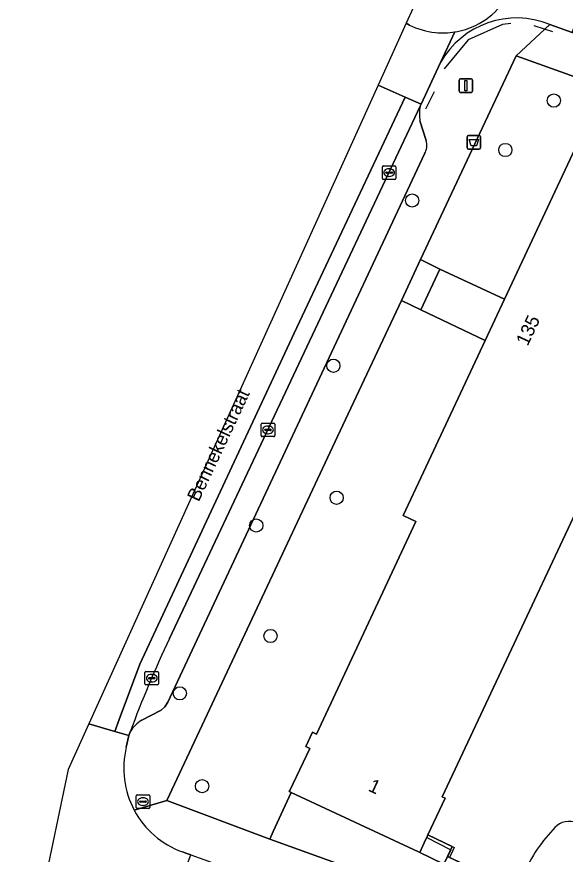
# Model space of a CAD drawing. Extents: x 159817 to 160765, y 380688 to 381638.
# Drawn here: x 160011.8 to 160052.3, y 381110.3 to 381172.1 of the extents above; entities that cross this region are included whole.
import ezdxf

# ---------------------------------------------------------------- set-up
doc = ezdxf.new("R2010")
doc.units = 0
for name, color, linetype in [('IMGEO_Afvalbak', 7, 'Continuous'), ('IMGEO_Boom', 7, 'Continuous'), ('IMGEO_Brandkraan', 7, 'Continuous'), ('IMGEO_Erf', 7, 'Continuous'), ('IMGEO_Hek', 7, 'Continuous'), ('IMGEO_Kolk', 7, 'Continuous'), ('IMGEO_Lichtmast', 7, 'Continuous'), ('IMGEO_Muur', 7, 'Continuous'), ('IMGEO_Openbare_ruimte_label', 7, 'Continuous'), ('IMGEO_Pand', 7, 'Continuous'), ('IMGEO_Pand_nummerreeks', 7, 'Continuous'), ('IMGEO_Parkeervlak_open', 7, 'Continuous'), ('IMGEO_Rijbaan_lokaal_gesloten', 7, 'Continuous'), ('IMGEO_Rijbaan_lokaal_open', 7, 'Continuous'), ('IMGEO_Voetpad_op_trap', 7, 'Continuous'), ('IMGEO_Voetpad_open', 7, 'Continuous')]:
    doc.layers.add(name, color=color, linetype=linetype)

msp = doc.modelspace()

# ---------------------------------------------------------------- linework, layer by layer
at = {"layer": 'IMGEO_Afvalbak'}
for p, q in [((160045.039, 381162.455), (160045.039, 381163.255)), ((160045.039, 381163.255), (160045.039, 381162.455)), ((160045.139, 381163.355), (160045.929, 381163.355)), ((160045.929, 381163.355), (160045.139, 381163.355)), ((160046.029, 381163.255), (160046.029, 381162.455)), ((160046.029, 381162.455), (160046.029, 381163.255)), ((160045.929, 381162.355), (160045.139, 381162.355)), ((160045.139, 381162.355), (160045.929, 381162.355))]:
    msp.add_line(p, q, dxfattribs=at)
msp.add_lwpolyline([(160045.182, 381163.069), (160045.886, 381163.069), (160045.737, 381162.599), (160045.331, 381162.599), (160045.182, 381163.069)], dxfattribs=at)
for centre, start, end in [((160045.139, 381163.255), 90, 180), ((160045.139, 381163.255), 90, 180), ((160045.929, 381163.255), 0, 90), ((160045.929, 381163.255), 360, 90), ((160045.139, 381162.455), 180, 270), ((160045.139, 381162.455), 180, 270), ((160045.929, 381162.455), 270, 0), ((160045.929, 381162.455), 270, 0)]:
    msp.add_arc(centre, 0.1, start, end, dxfattribs=at)
at = {"layer": 'IMGEO_Boom'}
for centre in [(160051.45, 381165.936), (160047.864, 381162.286), (160040.989, 381158.56), (160035.165, 381146.355), (160035.408, 381136.606), (160029.472, 381134.555), (160030.522, 381126.398), (160023.827, 381122.162), (160025.471, 381115.305)]:
    msp.add_circle(centre, 0.489, dxfattribs=at)
at = {"layer": 'IMGEO_Brandkraan'}
for p, q in [((160020.605, 381113.74), (160020.605, 381114.592)), ((160020.68, 381114.666), (160021.532, 381114.666)), ((160021.093, 381114.446), (160021.118, 381114.446)), ((160021.606, 381114.592), (160021.606, 381113.74)), ((160020.864, 381114.16), (160020.864, 381114.172)), ((160021.302, 381114.123), (160020.904, 381114.123)), ((160020.907, 381114.209), (160021.305, 381114.209)), ((160021.116, 381113.886), (160021.091, 381113.886)), ((160021.348, 381114.172), (160021.348, 381114.16)), ((160021.532, 381113.666), (160020.68, 381113.666))]:
    msp.add_line(p, q, dxfattribs=at)
for points in [[(160020.605, 381113.74), (160020.605, 381114.592)], [(160020.68, 381114.666), (160021.532, 381114.666)], [(160021.606, 381114.592), (160021.606, 381113.74)], [(160021.532, 381113.666), (160020.68, 381113.666)]]:
    msp.add_lwpolyline(points, dxfattribs=at)
for centre, radius, start, end in [((160020.682, 381114.59), 0.0765, 91.55205, 178.44795), ((160020.682, 381114.59), 0.0765, 91.55205, 178.44795), ((160021.53, 381114.59), 0.0765, 1.55205, 88.44795), ((160021.53, 381114.59), 0.0765, 1.55205, 88.44795), ((160020.904, 381114.169), 0.0403, 85.87752, 175.75265), ((160020.901, 381114.159), 0.0366, 178.93798, 274.71019), ((160021.305, 381114.166), 0.043, 264.86636, 352.45326), ((160021.309, 381114.171), 0.0386, 1.73085, 96.63898), ((160020.682, 381113.742), 0.0765, 181.55205, 268.44795), ((160020.682, 381113.742), 0.0765, 181.55205, 268.44795), ((160021.53, 381113.742), 0.0765, 271.55205, 358.44795), ((160021.53, 381113.742), 0.0765, 271.55205, 358.44795)]:
    msp.add_arc(centre, radius, start, end, dxfattribs=at)
for centre, major_axis, ratio, start_param, end_param in [((160021.092, 381114.166), (-0.387, 0.002), 0.722429, 4.712389, 7.853982), ((160021.117, 381114.166), (-0.39, 0.002), 0.717154, 1.570796, 4.712389)]:
    msp.add_ellipse(centre, major_axis=major_axis, ratio=ratio, start_param=start_param, end_param=end_param, dxfattribs=at)
at = {"layer": 'IMGEO_Erf'}
for points in [[(160054.326, 381165.179), (160064.517, 381160.41), (160064.702, 381160.323), (160064.892, 381160.235), (160059.232, 381148.608), (160061.409, 381147.967), (160061.533, 381147.931), (160072.571, 381144.679), (160076.641, 381158.053), (160076.81, 381158.082), (160077.146, 381159.061), (160068.246, 381162.228), (160068.13, 381162.282), (160065.975, 381163.048), (160065.782, 381163.117), (160048.67, 381169.243), (160041.611, 381154.201), (160043.019, 381153.493), (160047.803, 381151.264)], [(160041.267, 381134.849), (160040.318, 381135.294), (160041.821, 381138.502), (160046.375, 381148.216), (160041.635, 381150.49), (160040.188, 381151.167), (160035.669, 381141.537), (160022.859, 381114.24), (160030.475, 381111.405), (160030.727, 381111.952), (160032.059, 381114.838), (160031.912, 381114.906), (160031.946, 381114.977), (160033.44, 381118.093), (160033.128, 381118.239), (160033.623, 381119.296), (160033.914, 381119.16)]]:
    msp.add_lwpolyline(points, close=True, dxfattribs=at)
msp.add_lwpolyline([(160071.664, 381141.707), (160060.264, 381145.232), (160057.991, 381146.018), (160043.198, 381114.528), (160043.433, 381114.417), (160042.152, 381111.703), (160043.95, 381110.86), (160043.597, 381110.118), (160048.77, 381107.679)], dxfattribs=at)
at = {"layer": 'IMGEO_Hek'}
for points in [[(160048.278, 381171.632), (160047.649, 381171.557), (160045.118, 381170.429), (160043.343, 381168.273)], [(160050.767, 381171.202), (160049.999, 381171.461)], [(160051.363, 381171.001), (160050.767, 381171.202)], [(160042.6, 381166.589), (160041.976, 381165.296)], [(160032.059, 381114.838), (160030.727, 381111.952)], [(160030.727, 381111.952), (160030.475, 381111.405)], [(160042.152, 381111.703), (160044.097, 381110.791)], [(160044.097, 381110.791), (160043.983, 381110.55)], [(160043.983, 381110.55), (160043.745, 381110.048), (160048.77, 381107.679)]]:
    msp.add_lwpolyline(points, dxfattribs=at)
for centre, radius, start, end in [((160052.591, 381111.209), 1.505, 8.85584, 144.0806), ((160060.062, 381103.995), 11.877, 137.02228, 157.41886)]:
    msp.add_arc(centre, radius, start, end, dxfattribs=at)
at = {"layer": 'IMGEO_Kolk'}
for p, q in [((160038.783, 381160.19), (160038.783, 381161.042)), ((160038.858, 381161.116), (160039.71, 381161.116)), ((160039.271, 381160.896), (160039.296, 381160.896)), ((160039.784, 381161.042), (160039.784, 381160.19)), ((160039.042, 381160.61), (160039.042, 381160.622)), ((160039.48, 381160.573), (160039.082, 381160.573)), ((160039.085, 381160.659), (160039.483, 381160.659)), ((160039.294, 381160.336), (160039.269, 381160.336)), ((160039.526, 381160.622), (160039.526, 381160.61)), ((160039.71, 381160.116), (160038.858, 381160.116)), ((160029.834, 381141.191), (160029.834, 381142.043)), ((160029.909, 381142.117), (160030.761, 381142.117)), ((160030.093, 381141.611), (160030.093, 381141.623)), ((160030.531, 381141.574), (160030.133, 381141.574)), ((160030.136, 381141.66), (160030.534, 381141.66)), ((160030.322, 381141.897), (160030.347, 381141.897)), ((160030.577, 381141.623), (160030.577, 381141.611)), ((160030.835, 381142.043), (160030.835, 381141.191)), ((160030.761, 381141.117), (160029.909, 381141.117)), ((160030.345, 381141.337), (160030.32, 381141.337)), ((160021.255, 381122.856), (160021.255, 381123.708)), ((160021.33, 381123.782), (160022.182, 381123.782)), ((160022.256, 381123.708), (160022.256, 381122.856)), ((160021.514, 381123.276), (160021.514, 381123.288)), ((160021.952, 381123.239), (160021.554, 381123.239)), ((160021.557, 381123.325), (160021.955, 381123.325)), ((160021.743, 381123.562), (160021.768, 381123.562)), ((160021.998, 381123.288), (160021.998, 381123.276)), ((160022.182, 381122.782), (160021.33, 381122.782)), ((160021.766, 381123.002), (160021.741, 381123.002))]:
    msp.add_line(p, q, dxfattribs=at)
for points in [[(160038.783, 381160.19), (160038.783, 381161.042)], [(160038.858, 381161.116), (160039.71, 381161.116)], [(160039.784, 381161.042), (160039.784, 381160.19)], [(160039.71, 381160.116), (160038.858, 381160.116)], [(160029.834, 381141.191), (160029.834, 381142.043)], [(160029.909, 381142.117), (160030.761, 381142.117)], [(160030.835, 381142.043), (160030.835, 381141.191)], [(160030.761, 381141.117), (160029.909, 381141.117)], [(160021.255, 381122.856), (160021.255, 381123.708)], [(160021.33, 381123.782), (160022.182, 381123.782)], [(160022.256, 381123.708), (160022.256, 381122.856)], [(160022.182, 381122.782), (160021.33, 381122.782)]]:
    msp.add_lwpolyline(points, dxfattribs=at)
for centre, radius, start, end in [((160038.86, 381161.04), 0.0765, 91.55205, 178.44795), ((160038.86, 381161.04), 0.0765, 91.55205, 178.44795), ((160039.708, 381161.04), 0.0765, 1.55205, 88.44795), ((160039.708, 381161.04), 0.0765, 1.55205, 88.44795), ((160038.86, 381160.192), 0.0765, 181.55205, 268.44795), ((160038.86, 381160.192), 0.0765, 181.55205, 268.44795), ((160039.082, 381160.619), 0.0403, 85.87752, 175.75265), ((160039.079, 381160.609), 0.0366, 178.93798, 274.71019), ((160039.483, 381160.616), 0.043, 264.86636, 352.45326), ((160039.487, 381160.621), 0.0386, 1.73085, 96.63898), ((160039.708, 381160.192), 0.0765, 271.55205, 358.44795), ((160039.708, 381160.192), 0.0765, 271.55205, 358.44795), ((160029.911, 381142.041), 0.0765, 91.55205, 178.44795), ((160029.911, 381142.041), 0.0765, 91.55205, 178.44795), ((160030.133, 381141.62), 0.0403, 85.87752, 175.75265), ((160030.13, 381141.61), 0.0366, 178.93798, 274.71019), ((160030.534, 381141.617), 0.043, 264.86636, 352.45326), ((160030.538, 381141.622), 0.0386, 1.73085, 96.63898), ((160030.759, 381142.041), 0.0765, 1.55205, 88.44795), ((160030.759, 381142.041), 0.0765, 1.55205, 88.44795), ((160029.911, 381141.193), 0.0765, 181.55205, 268.44795), ((160029.911, 381141.193), 0.0765, 181.55205, 268.44795), ((160030.759, 381141.193), 0.0765, 271.55205, 358.44795), ((160030.759, 381141.193), 0.0765, 271.55205, 358.44795), ((160021.332, 381123.706), 0.0765, 91.55205, 178.44795), ((160021.332, 381123.706), 0.0765, 91.55205, 178.44795), ((160022.18, 381123.706), 0.0765, 1.55205, 88.44795), ((160022.18, 381123.706), 0.0765, 1.55205, 88.44795), ((160021.554, 381123.285), 0.0403, 85.87752, 175.75265), ((160021.551, 381123.275), 0.0366, 178.93798, 274.71019), ((160021.955, 381123.282), 0.043, 264.86636, 352.45326), ((160021.959, 381123.287), 0.0386, 1.73085, 96.63898), ((160021.332, 381122.858), 0.0765, 181.55205, 268.44795), ((160021.332, 381122.858), 0.0765, 181.55205, 268.44795), ((160022.18, 381122.858), 0.0765, 271.55205, 358.44795), ((160022.18, 381122.858), 0.0765, 271.55205, 358.44795)]:
    msp.add_arc(centre, radius, start, end, dxfattribs=at)
for centre, major_axis, ratio, start_param, end_param in [((160039.27, 381160.616), (-0.387, 0.002), 0.722429, 4.712389, 7.853982), ((160039.295, 381160.616), (-0.39, 0.002), 0.717154, 1.570796, 4.712389), ((160030.321, 381141.617), (-0.387, 0.002), 0.722429, 4.712389, 7.853982), ((160030.346, 381141.617), (-0.39, 0.002), 0.717154, 1.570796, 4.712389), ((160021.742, 381123.282), (-0.387, 0.002), 0.722429, 4.712389, 7.853982), ((160021.767, 381123.282), (-0.39, 0.002), 0.717154, 1.570796, 4.712389)]:
    msp.add_ellipse(centre, major_axis=major_axis, ratio=ratio, start_param=start_param, end_param=end_param, dxfattribs=at)
at = {"layer": 'IMGEO_Lichtmast'}
for p, q in [((160044.446, 381166.642), (160044.446, 381167.442)), ((160044.446, 381167.442), (160044.446, 381166.642)), ((160044.546, 381167.542), (160045.336, 381167.542)), ((160045.336, 381167.542), (160044.546, 381167.542)), ((160045.436, 381167.442), (160045.436, 381166.642)), ((160045.436, 381166.642), (160045.436, 381167.442)), ((160045.336, 381166.542), (160044.546, 381166.542)), ((160044.546, 381166.542), (160045.336, 381166.542))]:
    msp.add_line(p, q, dxfattribs=at)
msp.add_lwpolyline([(160044.866, 381167.417), (160045.016, 381167.417), (160045.016, 381166.667), (160044.866, 381166.667), (160044.866, 381167.417)], dxfattribs=at)
for centre, start, end in [((160044.546, 381167.442), 90, 180), ((160044.546, 381167.442), 90, 180), ((160045.336, 381167.442), 0, 90), ((160045.336, 381167.442), 360, 90), ((160044.546, 381166.642), 180, 270), ((160044.546, 381166.642), 180, 270), ((160045.336, 381166.642), 270, 0), ((160045.336, 381166.642), 270, 0)]:
    msp.add_arc(centre, 0.1, start, end, dxfattribs=at)
at = {"layer": 'IMGEO_Muur'}
for points in [[(160042.059, 381111.506), (160043.831, 381110.609)], [(160043.831, 381110.609), (160043.327, 381109.55), (160041.452, 381110.452)]]:
    msp.add_lwpolyline(points, dxfattribs=at)
at = {"layer": 'IMGEO_Pand'}
msp.add_lwpolyline([(160054.326, 381165.179), (160047.803, 381151.264), (160046.375, 381148.216), (160041.821, 381138.502), (160040.318, 381135.294), (160041.267, 381134.849), (160033.914, 381119.16), (160033.623, 381119.296), (160033.128, 381118.239), (160033.44, 381118.093), (160031.946, 381114.977), (160031.912, 381114.906), (160032.059, 381114.838), (160041.452, 381110.452), (160041.541, 381110.41), (160041.977, 381111.333), (160042.059, 381111.506), (160042.152, 381111.703), (160043.433, 381114.417), (160043.198, 381114.528), (160057.991, 381146.018)], dxfattribs=at)
at = {"layer": 'IMGEO_Parkeervlak_open'}
for points in [[(160041.577, 381165.528), (160023.077, 381126.214)], [(160042.011, 381162.977), (160041.563, 381164.446)], [(160021.027, 381120.18), (160022.44, 381120.917), (160022.712, 381121.165), (160022.939, 381121.505), (160041.899, 381162.007)]]:
    msp.add_lwpolyline(points, dxfattribs=at)
for centre, radius, start, end in [((160044.361, 381164.951), 2.843, 168.28755, 190.22983), ((160040.853, 381162.619), 1.212, 329.65923, 17.16792), ((160092.597, 381092.822), 77.124, 154.34406, 159.89713), ((160022.242, 381118.103), 2.407, 120.32653, 149.33743)]:
    msp.add_arc(centre, radius, start, end, dxfattribs=at)
at = {"layer": 'IMGEO_Rijbaan_lokaal_gesloten'}
msp.add_lwpolyline([(160017.102, 381119.905), (160017.102, 381119.905), (160019.037, 381119.34), (160019.341, 381120.225), (160020.877, 381124.306), (160032.282, 381148.749), (160040.46, 381166.189), (160038.464, 381167.078)], close=True, dxfattribs=at)
for points in [[(160041.577, 381165.528), (160041.64, 381165.663), (160040.46, 381166.189), (160032.282, 381148.749), (160020.877, 381124.306), (160019.341, 381120.225), (160019.037, 381119.34), (160020.066, 381119.039), (160020.172, 381119.33)], [(160023.077, 381126.214), (160041.577, 381165.528)]]:
    msp.add_lwpolyline(points, dxfattribs=at)
msp.add_arc((160092.597, 381092.822), 77.124, 154.34406, 159.89713, dxfattribs=at)
at = {"layer": 'IMGEO_Rijbaan_lokaal_open'}
for points in [[(160037.786, 381177.712), (160041.816, 381175.852), (160041.05, 381172.788), (160040.53, 381171.64)], [(160051.143, 381171.554), (160052.809, 381170.969), (160054.899, 381176.622)], [(160040.53, 381171.64), (160038.464, 381167.078), (160040.46, 381166.189), (160041.64, 381165.663), (160043.084, 381168.745), (160044.143, 381171.008)], [(160040.782, 381171.508), (160040.53, 381171.64)], [(160040.53, 381171.64), (160040.782, 381171.508)], [(160044.143, 381171.008), (160043.084, 381168.745)], [(160019.877, 381118.182), (160020.066, 381119.039), (160019.037, 381119.34), (160017.102, 381119.905), (160017.102, 381119.905), (160015.579, 381116.542), (160011.786, 381098.422)], [(160022.465, 381104.557), (160024.642, 381110.234), (160024.343, 381110.34), (160024.015, 381110.456)]]:
    msp.add_lwpolyline(points, dxfattribs=at)
for centre, radius, start, end in [((160043.246, 381176.517), 5.581, 295.69313, 30.60543), ((160043.246, 381176.517), 5.581, 295.69313, 30.60543), ((160048.699, 381165.602), 6.434, 67.67205, 150.7604), ((160043.246, 381176.52), 5.585, 243.81927, 264.36894), ((160043.246, 381176.52), 5.585, 243.81927, 264.36894), ((160043.253, 381176.488), 5.551, 279.22391, 295.7624), ((160043.253, 381176.488), 5.551, 279.22391, 295.7624), ((160043.244, 381176.515), 5.58, 264.3794, 279.26726), ((160043.244, 381176.515), 5.58, 264.3794, 279.26726), ((160026.237, 381116.618), 6.55, 166.18636, 208.18177), ((160026.241, 381116.62), 6.554, 208.18168, 250.147)]:
    msp.add_arc(centre, radius, start, end, dxfattribs=at)
at = {"layer": 'IMGEO_Voetpad_op_trap'}
for points in [[(160043.019, 381153.493), (160041.611, 381154.201), (160040.188, 381151.167), (160041.635, 381150.49)], [(160043.95, 381110.86), (160042.152, 381111.703), (160042.059, 381111.506), (160041.977, 381111.333), (160041.541, 381110.41), (160041.452, 381110.452), (160043.327, 381109.55), (160043.597, 381110.118)]]:
    msp.add_lwpolyline(points, close=True, dxfattribs=at)
at = {"layer": 'IMGEO_Voetpad_open'}
for points in [[(160040.188, 381151.167), (160041.611, 381154.201), (160048.67, 381169.243), (160051.143, 381171.554)], [(160069.845, 381164.94), (160069.634, 381165.005), (160061.118, 381168.071), (160053.151, 381170.849), (160052.809, 381170.969), (160051.143, 381171.554), (160048.67, 381169.243), (160065.782, 381163.117), (160065.975, 381163.048), (160068.13, 381162.282), (160068.246, 381162.228), (160077.146, 381159.061), (160076.81, 381158.082), (160085.206, 381155.451), (160085.139, 381155.231), (160091.851, 381153.195), (160091.777, 381152.977), (160100.339, 381150.375)], [(160043.084, 381168.745), (160041.64, 381165.663), (160041.577, 381165.528)], [(160041.563, 381164.446), (160042.011, 381162.977)], [(160041.899, 381162.007), (160022.939, 381121.505), (160022.712, 381121.165), (160022.44, 381120.917), (160021.027, 381120.18)], [(160020.464, 381113.525), (160022.859, 381114.24), (160035.669, 381141.537), (160040.188, 381151.167)], [(160020.172, 381119.33), (160020.066, 381119.039), (160019.877, 381118.182)], [(160048.77, 381107.679), (160043.597, 381110.118), (160043.327, 381109.55), (160041.452, 381110.452), (160032.059, 381114.838), (160030.727, 381111.952), (160030.475, 381111.405), (160066.472, 381098.413), (160075.881, 381095.343), (160089.904, 381091.107), (160091, 381094.501), (160071.961, 381100.282), (160060.154, 381103.895)], [(160030.475, 381111.405), (160022.859, 381114.24), (160020.464, 381113.525)], [(160210.881, 381051.599), (160210.717, 381051.603), (160209.819, 381051.8), (160206.52, 381053.665), (160199.314, 381057.74), (160197.247, 381058.362), (160193.405, 381059.59), (160193.111, 381059.684), (160190.068, 381060.613), (160153.769, 381071.728), (160152.489, 381072.123), (160136.348, 381077.101), (160134.16, 381077.77), (160120.204, 381082.036), (160117.259, 381082.928), (160095.705, 381089.314), (160092.73, 381090.233), (160089.904, 381091.107), (160075.881, 381095.343), (160066.472, 381098.413), (160030.475, 381111.405)], [(160024.015, 381110.456), (160024.343, 381110.34), (160024.642, 381110.234), (160026.573, 381109.552), (160038.233, 381105.355), (160046.79, 381102.26), (160049.988, 381101.106), (160052.584, 381100.169), (160064.212, 381095.974)]]:
    msp.add_lwpolyline(points, dxfattribs=at)
msp.add_lwpolyline([(160047.803, 381151.264), (160043.019, 381153.493), (160041.635, 381150.49), (160046.375, 381148.216)], close=True, dxfattribs=at)
for centre, radius, start, end in [((160048.699, 381165.602), 6.434, 67.67205, 150.7604), ((160044.361, 381164.951), 2.843, 168.28755, 190.22983), ((160040.853, 381162.619), 1.212, 329.65923, 17.16792), ((160022.242, 381118.103), 2.407, 120.32653, 149.33743), ((160026.237, 381116.618), 6.55, 166.18636, 208.18177), ((160026.241, 381116.62), 6.554, 208.18168, 250.147)]:
    msp.add_arc(centre, radius, start, end, dxfattribs=at)

# ---------------------------------------------------------------- texts
at = {"layer": 'IMGEO_Openbare_ruimte_label'}
msp.add_text('Bennekelstraat', height=1, rotation=64.84463, dxfattribs=at).set_placement((160025.222, 381136.252))
at = {"layer": 'IMGEO_Pand_nummerreeks'}
for s, rotation, p in [('135', 64.8861, (160049.511, 381147.756)), ('1', 334.9709, (160037.676, 381114.996))]:
    msp.add_text(s, height=1, rotation=rotation, dxfattribs=at).set_placement(p)

doc.saveas('drawing.dxf')
